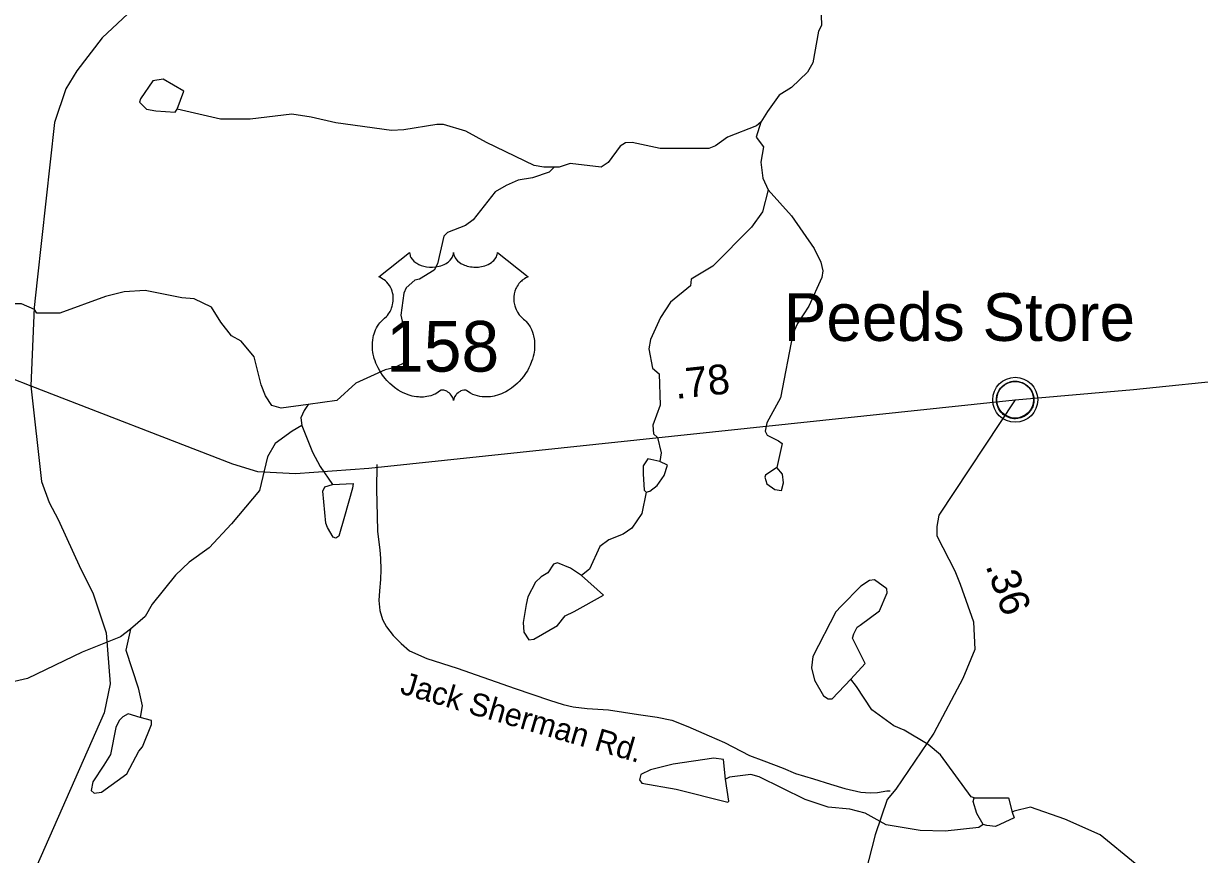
# Model space of a CAD drawing. Extents: x 1950930 to 2061844, y 904556 to 1017002.
# Drawn here: x 2048614 to 2053542, y 940063 to 943545 of the extents above; entities that cross this region are included whole.
import ezdxf

# ---------------------------------------------------------------- set-up
doc = ezdxf.new("R2010")
doc.units = 0
for name, color, linetype in [('Exist Civil Demographics Community CELL', 7, 'Continuous'), ('Exist Civil Demographics Community Label', 7, 'Continuous'), ('Exist Hydrographic Creek Single Shore', 7, 'Continuous'), ('Exist Hydrographic Misc Water Feature', 7, 'Continuous'), ('Exist Road Non-System Type 51', 7, 'Continuous'), ('Exist Road Non-System Type 51 Label', 7, 'Continuous'), ('Exist Road Primary US Attributed', 7, 'Continuous'), ('Exist Road Primary US Mileage Hundredths English Label', 7, 'Continuous'), ('Exist Road Primary US Shield CELL', 7, 'Continuous'), ('Exist Road Primary US Shield Number Label', 7, 'Continuous'), ('Exist Road Primary US Structure Standard Bridge CELL', 7, 'Continuous'), ('Exist Road Secondary Type 51 Attributed', 7, 'Continuous')]:
    doc.layers.add(name, color=color, linetype=linetype)

msp = doc.modelspace()

# ---------------------------------------------------------------- linework, layer by layer
at = {"layer": 'Exist Civil Demographics Community CELL'}
msp.add_lwpolyline([(2052692.2, 941980.6), (2052693.2, 941986.1), (2052694.9, 941992.7), (2052697.9, 941999.9), (2052700.8, 942005.6), (2052704.1, 942011.4), (2052707.9, 942016.5), (2052711.8, 942020.9), (2052716.4, 942025.5), (2052722, 942030.1), (2052727.4, 942033.7), (2052732.3, 942036.6), (2052737.3, 942039), (2052742.8, 942041.3), (2052748.4, 942043.2), (2052752.7, 942044.3), (2052757.6, 942045), (2052761.7, 942045.8), (2052768.1, 942046), (2052772.5, 942045.9), (2052778.2, 942045.7), (2052783.1, 942044.9), (2052788, 942043.9), (2052793, 942042.5), (2052798.2, 942040.6), (2052804.8, 942037.7), (2052811.1, 942034.2), (2052816.1, 942030.6), (2052821.3, 942026.6), (2052824.6, 942023.5), (2052828.7, 942019.1), (2052832.6, 942014.4), (2052835.7, 942009.8), (2052838.8, 942004.8), (2052841.3, 941999.6), (2052843.3, 941994.6), (2052844.9, 941989.6), (2052846.1, 941985), (2052847.2, 941979), (2052847.9, 941974.3), (2052848.1, 941968.3), (2052847.9, 941962.5), (2052847.4, 941956.8), (2052846.4, 941951.3), (2052844.8, 941945.2), (2052842.9, 941939.3), (2052840.6, 941934.3), (2052837.5, 941928.3), (2052834.2, 941922.9), (2052830.7, 941918.3), (2052826.5, 941913.5), (2052821.2, 941908.5), (2052816.2, 941904.4), (2052811.2, 941901), (2052806.9, 941898.5), (2052800, 941895.2), (2052792.9, 941892.5), (2052786.9, 941891.1), (2052780.3, 941889.8), (2052775.9, 941889.3), (2052771.4, 941889), (2052765.8, 941889), (2052761.6, 941889.4), (2052755.9, 941890.2), (2052750, 941891.5), (2052745.4, 941892.8), (2052740.2, 941894.7), (2052735.7, 941896.6), (2052731.7, 941898.9), (2052724.9, 941903), (2052719.4, 941907.2), (2052714.4, 941911.7), (2052710, 941916.6), (2052706.8, 941920.5), (2052703.8, 941924.7), (2052699.7, 941931.8), (2052698, 941935.4), (2052696.3, 941939.4), (2052693.7, 941947.6), (2052692.2, 941954.6), (2052691.5, 941959.8), (2052691.1, 941966.1), (2052691.1, 941970.8), (2052691.6, 941977.3)], close=True, dxfattribs=at)
for centre, radius in [((2052769.8, 941968.1), 94.3), ((2052769.5, 941968.4), 76.7)]:
    msp.add_circle(centre, radius, dxfattribs=at)
at = {"layer": 'Exist Hydrographic Creek Single Shore'}
for points in [[(2051982.3, 944016.7), (2051952.8, 943780.7), (2051941.1, 943720.9), (2051941.3, 943620.8), (2051957.2, 943580.8), (2051957.3, 943536.8), (2051945.3, 943512.8), (2051921.6, 943380.7), (2051899.7, 943340.8), (2051831.8, 943276.6), (2051779.9, 943244.5), (2051731.9, 943176.3), (2051704.1, 943132.2)], [(2051704.1, 943132.2), (2051686, 943116.2), (2051564.3, 943068.2), (2051514.3, 943032.1), (2051486.2, 943021.9), (2051282.4, 943021.5), (2051164.2, 943047.2), (2051136.2, 943045.2), (2051114.3, 943031.2), (2051064.3, 942963), (2051034.4, 942943), (2050904.4, 942958.8), (2050858.5, 942942.7), (2050838.4, 942942.7)], [(2051704.1, 943132.2), (2051684.1, 943068.3), (2051714.4, 943028.3), (2051704.2, 942964.2), (2051712.7, 942896.4), (2051734.6, 942848.4)], [(2050838.4, 942942.7), (2050816.4, 942922.5), (2050746.6, 942898.4), (2050686.4, 942888.5), (2050636.7, 942866.2), (2050590.5, 942840.3), (2050498.8, 942722.1), (2050466.8, 942698.1), (2050390.8, 942669.8), (2050375, 942653.7), (2050349.3, 942537.8), (2050335.3, 942511.8), (2050273.2, 942473.7), (2050253.4, 942469.5), (2050217.3, 942437.5), (2050207.3, 942415.7), (2050195.6, 942323.4), (2050225.8, 942183.6), (2050224, 942145.6), (2050201.8, 942119.5), (2050166, 942101.5), (2050130.1, 942093.4), (2050006.2, 942037.2), (2049926.3, 941965.1), (2049806.2, 941948.8)], [(2051734.6, 942848.4), (2051710.7, 942756.3), (2051664.8, 942692.3), (2051503.2, 942528), (2051411.2, 942473.8), (2051409.3, 942445.9), (2051325.5, 942377.7), (2051283.5, 942313.6), (2051241.9, 942221.3), (2051233.8, 942181.4), (2051249.9, 942101.4), (2051277.9, 942077.5), (2051282.1, 941945.5), (2051250.5, 941861.5), (2051254.3, 941825.6), (2051270.4, 941809.5), (2051286.5, 941745.5), (2051280.8, 941709.6)], [(2051734.6, 942848.4), (2051832.8, 942738.7), (2051927.1, 942602.9), (2051955.1, 942544.9), (2051963.2, 942508.9), (2051959.3, 942480.8), (2051905.3, 942360.8), (2051857.6, 942288.6), (2051837.6, 942244.7), (2051786.1, 941976.4), (2051728.5, 941872.2), (2051722.5, 941836.3), (2051730.4, 941820.4), (2051778.4, 941796.4), (2051792.6, 941784.6), (2051770.9, 941684.3)], [(2049806.2, 941948.8), (2049694.3, 941932.5), (2049654.1, 941944.4), (2049628.1, 941984.4), (2049610, 942030.3), (2049579.9, 942148.4), (2049525.8, 942214.2), (2049485.6, 942236.1), (2049441.5, 942294.1), (2049401.5, 942355.9), (2049329.4, 942391.9), (2049277.6, 942395.9), (2049123.3, 942425.7), (2049035.3, 942421.3), (2048957.4, 942401.2), (2048765.6, 942330.7), (2048669.5, 942330.7), (2048659.7, 942346.7), (2048605.7, 942370.5), (2048569.6, 942370.5)], [(2049780.4, 941860.8), (2049740.5, 941836.7), (2049668.5, 941784.7), (2049636.5, 941728.5), (2049603.1, 941588.5), (2049485.4, 941448.2), (2049391.4, 941348), (2049307.5, 941287.8), (2049251.5, 941233.8), (2049153.8, 941111.5), (2049123.9, 941059.6), (2049062.1, 941007.4)], [(2049062.1, 941007.4), (2049020.1, 940975.4), (2048860.3, 940911.1), (2048630.6, 940800.7), (2048514.5, 940774.2), (2048454.6, 940780.4)]]:
    msp.add_lwpolyline(points, dxfattribs=at)
at = {"layer": 'Exist Hydrographic Misc Water Feature'}
for points in [[(2049199.8, 943311.8), (2049155.7, 943305.5), (2049103.9, 943229.4), (2049100, 943215.4), (2049129.9, 943185.6), (2049168.2, 943179.5)], [(2049257.9, 943185.9), (2049285.7, 943261.7), (2049199.8, 943311.8)], [(2049168.2, 943179.5), (2049250.1, 943173.9), (2049257.9, 943185.9)], [(2050838.4, 942942.7), (2050794.5, 942942.7), (2050754.3, 942950.4), (2050554.1, 943046.1), (2050468.2, 943094.2), (2050374.2, 943121.7), (2050346, 943122), (2050208, 943099.5), (2050156.2, 943097.3), (2049922.2, 943129.1), (2049820, 943152.9), (2049738.2, 943164.7), (2049564.2, 943144.4), (2049440.1, 943144), (2049257.9, 943185.9)], [(2049806.2, 941948.8), (2049790.2, 941922.9), (2049776.4, 941892.7), (2049780.4, 941860.8)], [(2049780.4, 941860.8), (2049824.7, 941748.9), (2049856.9, 941688.9), (2049908.8, 941613)], [(2051280.8, 941709.6), (2051230.5, 941721.4), (2051210.9, 941691.3), (2051210.8, 941657.5)], [(2051223, 941581.5), (2051238.9, 941585.4), (2051268.9, 941609.4), (2051298.6, 941651.4), (2051312.6, 941693.5), (2051280.8, 941709.6)], [(2051770.9, 941684.3), (2051723, 941652.5), (2051720.8, 941644.3)], [(2051798.8, 941620.4), (2051794.9, 941656.6), (2051770.9, 941684.3)], [(2049908.8, 941613), (2049994.9, 941617.1), (2049992.8, 941597.1), (2049959.2, 941479)], [(2051210.8, 941657.5), (2051215, 941589.5), (2051223, 941581.5)], [(2051720.8, 941644.3), (2051728.8, 941616.3), (2051763.1, 941592.6), (2051790.9, 941588.4), (2051798.8, 941620.4)], [(2049887.4, 941432.9), (2049881.2, 941450.8), (2049868.8, 941584.9), (2049876.8, 941602.8), (2049908.8, 941613)], [(2051223, 941581.5), (2051205.1, 941491.3), (2051163.1, 941429.5), (2051127.2, 941405.3), (2051067.3, 941381.2), (2051029.3, 941353.2), (2050985.7, 941258.9), (2050951.6, 941231.1)], [(2049959.2, 941479), (2049935.2, 941397.2), (2049923.2, 941388.9), (2049911.5, 941393.1), (2049887.4, 941432.9)], [(2050951.6, 941231.1), (2050905.7, 941262.8), (2050851.7, 941284.6), (2050835.5, 941278.7), (2050811.7, 941242.8), (2050783.5, 941226.7), (2050759.8, 941204.5), (2050727.6, 941142.5), (2050719.7, 941110.5)], [(2050921.9, 941080.7), (2051043.8, 941149.1), (2050951.6, 941231.1)], [(2052120.1, 941023.1), (2052201.7, 941083.4), (2052233.8, 941159.2), (2052231.5, 941175.3), (2052179.5, 941213.2), (2052159.8, 941211.3), (2052123.5, 941187.1), (2052039.7, 941102.8)], [(2050719.7, 941110.5), (2050708, 941034.6), (2050710.1, 940994.5), (2050732.1, 940962.6), (2050752.1, 940964.5), (2050852.1, 941022.8), (2050883.8, 941062.8), (2050921.9, 941080.7)], [(2052039.7, 941102.8), (2052017.9, 941079), (2051922.1, 940892.6), (2051916.2, 940844.8), (2051928.3, 940792.7), (2051966.6, 940727), (2051986.4, 940714.7), (2052002.5, 940714.7), (2052080.3, 940797.1)], [(2049062.1, 941007.4), (2049042.2, 940919.5), (2049094.4, 940761.6), (2049110.6, 940685.4), (2049102.7, 940637.3)], [(2052080.3, 940797.1), (2052140.4, 940863.2), (2052088.1, 940968.9), (2052094.1, 940987.2), (2052108.1, 941015.1), (2052120.1, 941023.1)], [(2052597.3, 940300.1), (2052585.3, 940304), (2052457, 940479.9), (2052404.7, 940523.6), (2052304.9, 940583.5), (2052260.7, 940601.4), (2052168.5, 940669.3), (2052104.3, 940767.1), (2052080.3, 940797.1)], [(2049102.7, 940637.3), (2049052.7, 940651.5), (2049030.8, 940639.5), (2049014.8, 940623.4), (2049000.7, 940595.2), (2048979, 940481.4), (2048951.2, 940437.4)], [(2049097.1, 940495.4), (2049112.9, 940513.4), (2049150.9, 940607.5), (2049150.6, 940623.6), (2049102.7, 940637.3)], [(2048951.2, 940437.4), (2048905.1, 940367.1), (2048897.5, 940331.2), (2048909.4, 940319.1), (2048941.3, 940323), (2049047.2, 940401.2), (2049097.1, 940495.4)], [(2051336.9, 940441.7), (2051241.2, 940417.5), (2051201.1, 940397.3), (2051195.1, 940375.4), (2051205.3, 940361.4), (2051349.1, 940335.8)], [(2051555.1, 940378.1), (2051547, 940460), (2051507.1, 940466.1), (2051336.9, 940441.7)], [(2052635.4, 940188.1), (2052617.4, 940176), (2052475.6, 940159.9), (2052371.7, 940163.7), (2052229.4, 940187.3), (2052141.5, 940235.1), (2052077.2, 940253.1), (2051985.5, 940260.9), (2051889.4, 940292.8), (2051697.1, 940388.3), (2051661.2, 940398.3), (2051573, 940386), (2051555.1, 940378.1)], [(2051349.1, 940335.8), (2051565.3, 940282.1), (2051569.3, 940286), (2051555.1, 940378.1)], [(2052635.4, 940188.1), (2052609.4, 940233.9), (2052593.4, 940284.1), (2052597.3, 940300.1)], [(2052597.3, 940300.1), (2052741.4, 940300.4), (2052757.5, 940240.3)], [(2052757.5, 940240.3), (2052765.6, 940216.2), (2052687.4, 940180.1), (2052651.4, 940184.1), (2052635.4, 940188.1)], [(2053508, 939925.8), (2053460, 939921.6), (2053428.1, 939929.5), (2053359.9, 939965.3), (2053271.9, 940025.2), (2053125.7, 940145.1), (2052977.4, 940210.8), (2052833.4, 940260.4), (2052765.5, 940244.4), (2052757.5, 940240.3)]]:
    msp.add_lwpolyline(points, dxfattribs=at)
at = {"layer": 'Exist Road Non-System Type 51'}
msp.add_lwpolyline([(2050095, 941697.5), (2050093.8, 941592.2), (2050095.4, 941481.6), (2050097.1, 941416.2), (2050107.4, 941339.6), (2050110.2, 941303.3), (2050111.8, 941256.9), (2050110.2, 941214.9), (2050106, 941167.1), (2050103, 941126.4), (2050107.4, 941084.4), (2050119, 941046.7), (2050135, 941016.2), (2050162.5, 940980), (2050197.2, 940946.7), (2050232.1, 940916.2), (2050304.6, 940884.3), (2050430.8, 940843.8), (2050674.2, 940758.2), (2050817.9, 940708.9), (2050875.9, 940691.5), (2050917.9, 940681.4), (2050975.9, 940674.1), (2051065.8, 940668.3), (2051191.1, 940648.8), (2051269.5, 940638.6), (2051330.4, 940625.6), (2051398.5, 940599.4), (2051487, 940560.3), (2051552.2, 940531.3), (2051656.6, 940477.6), (2051716, 940454.4), (2051797.2, 940424), (2051849.1, 940402.1), (2051924.1, 940380), (2051995.1, 940357.9), (2052056.1, 940339.2), (2052123, 940323.6), (2052162.5, 940320.7), (2052192.8, 940322.4), (2052231.8, 940329.9), (2052246, 940329.9)], dxfattribs=at)
at = {"layer": 'Exist Road Primary US Attributed'}
for points in [[(2045004.9, 942757.4), (2045226.1, 942868.8), (2045466, 942973.5), (2045556.3, 943005.1), (2045763.9, 943032.2), (2045927.1, 943028.4), (2046240, 942972.7), (2047256.2, 942765.7), (2047575.1, 942688.9), (2047735.3, 942621.9), (2047873.7, 942527.1), (2048129.4, 942305.7), (2048410.6, 942126.9), (2048558.9, 942059.6), (2048644.7, 942026.4)], [(2052769.8, 941968.1), (2053265.8, 942011.1), (2053700.3, 942056.7), (2053867.3, 942086.8), (2054100.5, 942151.5), (2054423.9, 942247.9), (2054999.3, 942420.3), (2055208.4, 942465.4), (2055578, 942530.6), (2055659.2, 942538.1), (2055859.3, 942550.2), (2055963.1, 942542.7), (2056140.9, 942470.4), (2056204.8, 942430.5), (2056386.6, 942234.7), (2056456.1, 942151.6), (2056611.8, 941971.6), (2056751.8, 941809), (2056855.6, 941700.6), (2057126.8, 941388.2), (2057321.1, 941224.5), (2057527.3, 941107), (2057999.7, 940871.8)], [(2048644.7, 942026.4), (2049489.7, 941699.8), (2049595, 941668.2), (2049754.4, 941659.2), (2050060.6, 941681), (2052769.8, 941968.1)]]:
    msp.add_lwpolyline(points, dxfattribs=at)
at = {"layer": 'Exist Road Primary US Shield CELL'}
msp.add_lwpolyline([(2050232, 942585.5), (2050232.3, 942580.2), (2050233.6, 942573.9), (2050234.6, 942570.6), (2050237.6, 942564.4), (2050242.4, 942557), (2050249.2, 942549.8), (2050256.9, 942543.5), (2050262.1, 942540.2), (2050270.8, 942535.5), (2050280.8, 942531.3), (2050291.9, 942528.1), (2050303.2, 942525.8), (2050315.6, 942524.4), (2050327.8, 942524.2), (2050341, 942525.2), (2050355.6, 942528), (2050362.4, 942529.8), (2050369.9, 942532.3), (2050376.9, 942535.2), (2050384.5, 942539.3), (2050390.7, 942543.3), (2050395.5, 942546.8), (2050402.3, 942553.3), (2050407.8, 942560.1), (2050410.1, 942563.9), (2050412, 942567.5), (2050414.7, 942575.3), (2050415.5, 942578.7), (2050416, 942585.8), (2050416.5, 942579.8), (2050417.1, 942576.1), (2050418.1, 942572.5), (2050419.6, 942568.6), (2050422.3, 942563.1), (2050425.4, 942558.5), (2050431.1, 942551.8), (2050434.7, 942548.4), (2050437.9, 942545.8), (2050446.7, 942539.8), (2050456.9, 942534.6), (2050461.9, 942532.4), (2050467, 942530.6), (2050473.6, 942528.6), (2050480.3, 942527), (2050487, 942525.9), (2050493.9, 942524.9), (2050500.8, 942524.4), (2050506.5, 942524.2), (2050513.5, 942524.3), (2050520, 942524.7), (2050526.6, 942525.4), (2050533.9, 942526.6), (2050539.7, 942527.9), (2050547.5, 942530), (2050554.5, 942532.5), (2050560.6, 942535.1), (2050568.6, 942539.3), (2050575, 942543.4), (2050579.8, 942547.2), (2050585.4, 942552.3), (2050590.7, 942558.5), (2050593.8, 942563), (2050596, 942567.6), (2050598.1, 942572.5), (2050599.3, 942577.6), (2050599.9, 942582.1), (2050600, 942585.9), (2050728.6, 942483.5), (2050725.6, 942482.3), (2050718.6, 942478.9), (2050713.1, 942475.6), (2050704.2, 942469.4), (2050700.4, 942466), (2050696.6, 942462.4), (2050693.1, 942458.6), (2050690.1, 942455.1), (2050686.3, 942449.9), (2050683, 942444.7), (2050679.7, 942439), (2050677.3, 942434.1), (2050673.4, 942423.7), (2050671.5, 942417.2), (2050670.3, 942411.7), (2050668.8, 942400.2), (2050668.4, 942394.7), (2050668.4, 942389.3), (2050668.7, 942383.6), (2050669.2, 942378.2), (2050670.2, 942372.5), (2050671.1, 942367.4), (2050672.7, 942361.3), (2050675, 942354.1), (2050677.8, 942347.2), (2050683.7, 942336.1), (2050691.2, 942324.7), (2050696.6, 942318.3), (2050702, 942312.8), (2050709.9, 942306.1), (2050714.2, 942302.3), (2050719.1, 942297.4), (2050727.2, 942288), (2050730.4, 942283.6), (2050733.7, 942278.7), (2050736.8, 942273.6), (2050739.8, 942268.1), (2050742.2, 942263.3), (2050746.8, 942252.3), (2050750.1, 942241.6), (2050751.6, 942236), (2050754, 942223.4), (2050754.9, 942217.1), (2050755.9, 942204.8), (2050755.9, 942189.9), (2050754.8, 942175.8), (2050752.1, 942159.3), (2050749.9, 942149.4), (2050746.5, 942138), (2050743.3, 942128), (2050737.4, 942113.3), (2050732.2, 942102.7), (2050725.4, 942090.2), (2050720.8, 942082.7), (2050715.4, 942074.7), (2050708.6, 942065.4), (2050700.7, 942055.5), (2050691.2, 942045.1), (2050683.6, 942037.4), (2050673.5, 942028.5), (2050667.5, 942023.4), (2050658.8, 942016.9), (2050647, 942009), (2050635.3, 942002.2), (2050625.3, 941997.2), (2050616.5, 941993.4), (2050605.1, 941989), (2050586.1, 941983.8), (2050579.2, 941982.3), (2050571, 941981.1), (2050563.4, 941980.4), (2050555.9, 941979.9), (2050545.9, 941979.9), (2050535.9, 941980.7), (2050526.5, 941982), (2050516.7, 941984.1), (2050506.5, 941987.1), (2050497.2, 941990.8), (2050487.7, 941995.4), (2050471.8, 942005.4), (2050467.2, 942007.9), (2050464.7, 942008.6), (2050458.5, 942008.9), (2050452.7, 942007.6), (2050446.8, 942005.3), (2050443.2, 942003.4), (2050438.5, 942000.3), (2050434.8, 941997.4), (2050430.4, 941993.2), (2050427.4, 941989.7), (2050425.1, 941987), (2050420.6, 941979.9), (2050419, 941976.6), (2050417.3, 941972.2), (2050415.9, 941965.9), (2050413.8, 941973.9), (2050411.5, 941979.2), (2050408.8, 941983.8), (2050405.9, 941987.8), (2050401.4, 941993), (2050397.4, 941996.9), (2050392.5, 942000.8), (2050387.4, 942003.9), (2050383.2, 942006), (2050379.4, 942007.5), (2050374.8, 942008.6), (2050371, 942008.9), (2050367.9, 942008.9), (2050363.6, 942007.9), (2050357.8, 942003.7), (2050352.3, 941999.9), (2050346.3, 941996.2), (2050339.2, 941992.4), (2050333.9, 941989.9), (2050327.7, 941987.5), (2050320.4, 941985.1), (2050312.5, 941983), (2050304.4, 941981.4), (2050297.2, 941980.3), (2050289.6, 941979.6), (2050282.7, 941979.4), (2050275.4, 941979.5), (2050268.7, 941980), (2050260.9, 941980.7), (2050251.1, 941982.1), (2050243.1, 941983.9), (2050234.6, 941986.2), (2050225.8, 941988.9), (2050216.5, 941992.5), (2050204.8, 941997.6), (2050196.7, 942001.8), (2050183.8, 942009.2), (2050168.8, 942019.6), (2050157.5, 942028.8), (2050149.1, 942036.3), (2050136.9, 942048.8), (2050129.7, 942056.9), (2050118.5, 942071.5), (2050111.2, 942082), (2050106.6, 942089.8), (2050099.7, 942102.2), (2050096, 942110.1), (2050091.1, 942121.5), (2050087.3, 942131.9), (2050084.1, 942141.8), (2050082.4, 942148.1), (2050079.9, 942159.1), (2050078.5, 942166.9), (2050077, 942177.6), (2050076.2, 942188.9), (2050076.1, 942199.4), (2050076.3, 942208), (2050077.3, 942218.1), (2050079, 942228.8), (2050081.1, 942238), (2050083, 942244.6), (2050085.7, 942252.7), (2050089.3, 942261.6), (2050093.5, 942270.1), (2050097.6, 942277.2), (2050102.7, 942284.8), (2050107.7, 942291.2), (2050114.3, 942298.4), (2050121.1, 942304.9), (2050127.4, 942310), (2050134.8, 942317.3), (2050138.7, 942321.7), (2050143.4, 942327.8), (2050147.1, 942333.5), (2050150.1, 942338.6), (2050154, 942346.2), (2050156.3, 942351.8), (2050159.3, 942360.4), (2050160.8, 942366.5), (2050162.3, 942374.4), (2050163.3, 942381.7), (2050163.6, 942390.9), (2050163.4, 942398.5), (2050162.4, 942407.4), (2050160.8, 942415.9), (2050158.7, 942423.4), (2050155.6, 942431.9), (2050152.6, 942438.1), (2050147.7, 942446.5), (2050142.2, 942454.4), (2050136.6, 942460.8), (2050130.9, 942466.5), (2050125.4, 942470.7), (2050120.2, 942474.4), (2050113.7, 942478.4), (2050107.4, 942481.5), (2050103.4, 942483.1)], close=True, dxfattribs=at)
at = {"layer": 'Exist Road Secondary Type 51 Attributed'}
for points in [[(2054041.8, 948358.7), (2053953.8, 948210.4), (2053857.5, 948093), (2053610.1, 947901), (2052930.9, 947383.8), (2052783.3, 947238.2), (2052675.5, 947132), (2052584.3, 947015.6), (2052510.5, 946941.5), (2052432.7, 946837.3), (2052384.8, 946778.6), (2052351.7, 946736.4), (2051849.7, 946141), (2049456.8, 943965.2), (2048943.6, 943485), (2048837.1, 943346.6), (2048791, 943272), (2048744.3, 943130.4), (2048671, 942470.3), (2048659.2, 942354.3), (2048644.7, 942026.4)], [(2048644.7, 942026.4), (2048689.4, 941625.3), (2048722.1, 941538.3), (2048758.8, 941466.5), (2048854.1, 941258.7), (2048905.2, 941158.5), (2048960.5, 940991), (2048976.7, 940778.4), (2048952.6, 940655.7), (2048490, 939609.2), (2048426.9, 939345.8), (2048384.7, 939201.2), (2048339.6, 939128.9), (2048309.1, 939106.7), (2047950.4, 939057.8), (2047744.3, 939044.3), (2046964.3, 939011.9), (2046296, 938986.5), (2045180.2, 938880.4), (2044571.6, 938812.4), (2044424.2, 938798.8), (2044285.8, 938738.6)], [(2052769.8, 941968.1), (2052449.5, 941485.3), (2052441.9, 941437.1), (2052441.9, 941397.9), (2052517.1, 941251.6), (2052539.1, 941195.5), (2052594.6, 941037.3), (2052600.7, 940921.4), (2052550.3, 940800.2), (2052428.4, 940571.3), (2052269.7, 940335.7), (2052233, 940293.1), (2052183.1, 940144.9), (2052142.6, 939987.2), (2052132, 939895.3), (2052132, 939853.2), (2052157.8, 939791)]]:
    msp.add_lwpolyline(points, dxfattribs=at)

# ---------------------------------------------------------------- texts
at = {"layer": 'Exist Civil Demographics Community Label'}
msp.add_text('Peeds Store', height=200, dxfattribs=at).set_placement((2051800, 942215))
at = {"layer": 'Exist Road Non-System Type 51 Label'}
msp.add_text('Jack Sherman Rd.', height=95, rotation=343.7653, dxfattribs=at).set_placement((2050187.8, 940738.3))
at = {"layer": 'Exist Road Primary US Mileage Hundredths English Label'}
msp.add_text('.78', height=125, rotation=6.0386, dxfattribs=at).set_placement((2051348, 941971.5))
at = {"layer": 'Exist Road Primary US Shield Number Label'}
msp.add_text('158', height=212.5, dxfattribs=at).set_placement((2050133.2, 942086.2))
at = {"layer": 'Exist Road Primary US Structure Standard Bridge CELL'}
msp.add_text('.36', height=125, rotation=289.3293, dxfattribs=at).set_placement((2052644.5, 941273.2))

doc.saveas('drawing.dxf')
